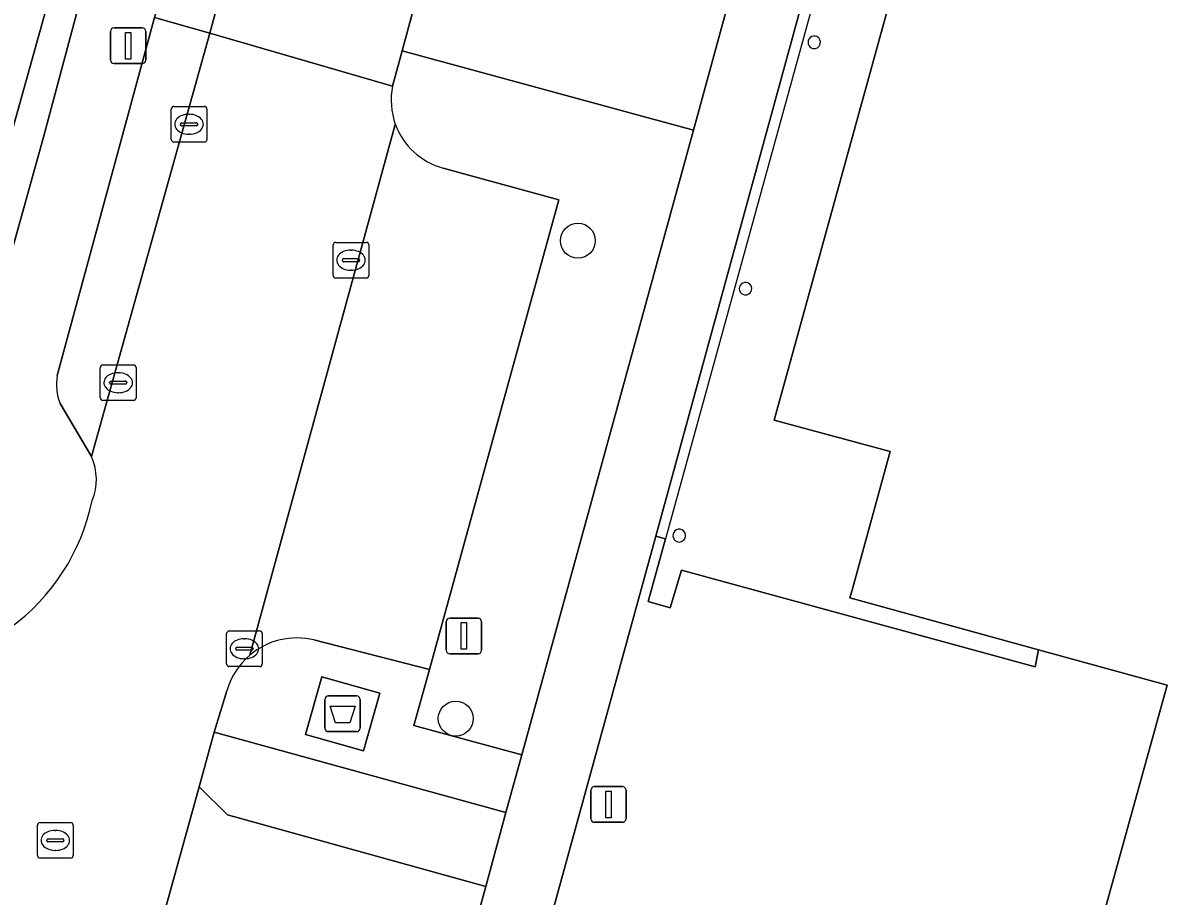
# Model space of a CAD drawing. Extents: x 159817 to 160765, y 380688 to 381638.
# Drawn here: x 160369.87 to 160401.95, y 380993.32 to 381017.81 of the extents above; entities that cross this region are included whole.
import ezdxf

# ---------------------------------------------------------------- set-up
doc = ezdxf.new("R2010")
doc.units = 0
for name, color, linetype in [('IMGEO_Afval_apart_plaats', 7, 'Continuous'), ('IMGEO_Boom', 7, 'Continuous'), ('IMGEO_Erf', 7, 'Continuous'), ('IMGEO_Groenvoorziening', 7, 'Continuous'), ('IMGEO_Kolk', 7, 'Continuous'), ('IMGEO_Lichtmast', 7, 'Continuous'), ('IMGEO_Pand', 7, 'Continuous'), ('IMGEO_Pand_overbouw', 7, 'Continuous'), ('IMGEO_Parkeervlak_open', 7, 'Continuous'), ('IMGEO_Rijbaan_lokaal_open', 7, 'Continuous'), ('IMGEO_Rioolput', 7, 'Continuous'), ('IMGEO_Voetpad_gesloten', 7, 'Continuous'), ('IMGEO_Voetpad_open', 7, 'Continuous')]:
    doc.layers.add(name, color=color, linetype=linetype)

msp = doc.modelspace()

# ---------------------------------------------------------------- linework, layer by layer
at = {"layer": 'IMGEO_Afval_apart_plaats'}
for p, q in [((160378.336, 380998.035), (160378.336, 380998.835)), ((160378.336, 380998.835), (160378.336, 380998.035)), ((160378.436, 380998.935), (160379.226, 380998.935)), ((160379.226, 380998.935), (160378.436, 380998.935)), ((160379.326, 380998.835), (160379.326, 380998.035)), ((160379.326, 380998.035), (160379.326, 380998.835)), ((160379.226, 380997.935), (160378.436, 380997.935)), ((160378.436, 380997.935), (160379.226, 380997.935))]:
    msp.add_line(p, q, dxfattribs=at)
msp.add_lwpolyline([(160378.479, 380998.649), (160379.183, 380998.649), (160379.034, 380998.179), (160378.628, 380998.179), (160378.479, 380998.649)], dxfattribs=at)
for centre, start, end in [((160378.436, 380998.835), 90, 180), ((160378.436, 380998.835), 90, 180), ((160379.226, 380998.835), 0, 90), ((160379.226, 380998.835), 360, 90), ((160378.436, 380998.035), 180, 270), ((160378.436, 380998.035), 180, 270), ((160379.226, 380998.035), 270, 0), ((160379.226, 380998.035), 270, 0)]:
    msp.add_arc(centre, 0.1, start, end, dxfattribs=at)
at = {"layer": 'IMGEO_Boom'}
for centre in [(160385.428, 381011.7), (160382.004, 380998.3)]:
    msp.add_circle(centre, 0.489, dxfattribs=at)
at = {"layer": 'IMGEO_Erf'}
for points in [[(160368.984, 381009.402), (160370.444, 381014.604), (160371.863, 381019.918), (160373.558, 381026.22), (160374.631, 381029.732), (160374.844, 381030.504), (160371.389, 381031.436), (160370.202, 381027.038), (160363.071, 381028.962), (160364.258, 381033.36), (160362.642, 381033.744), (160361.891, 381030.949), (160358.394, 381031.889), (160354.631, 381032.9), (160352.483, 381033.477), (160353.235, 381036.274), (160353.244, 381036.312), (160351.384, 381036.847), (160350.633, 381034.052), (160346.986, 381035.032)], [(160371.094, 381020.247), (160369.549, 381014.715), (160368.199, 381013.94), (160365.302, 381014.74), (160364.508, 381011.859), (160358.872, 381013.412), (160353.697, 381014.839), (160348.164, 381016.364), (160342.439, 381017.942)]]:
    msp.add_lwpolyline(points, dxfattribs=at)
at = {"layer": 'IMGEO_Groenvoorziening'}
for points in [[(160388.668, 381014.799), (160380.5, 381017.027), (160380.231, 381016.034)], [(160381.655, 381013.735), (160384.897, 381012.844), (160381.269, 380999.681), (160380.833, 380998.108), (160383.857, 380997.286), (160388.668, 381014.799)]]:
    msp.add_lwpolyline(points, dxfattribs=at)
for points in [[(160401.948, 380999.234), (160398.345, 381000.232), (160398.245, 380999.749), (160388.332, 381002.466), (160388.019, 381001.407), (160387.402, 381001.58), (160387.887, 381003.343), (160387.612, 381003.416), (160384.765, 380993.05), (160387.784, 380992.157), (160397.905, 380989.342), (160397.954, 380989.554), (160399.171, 380989.223)], [(160375.229, 380997.917), (160374.808, 380996.386), (160375.608, 380995.607), (160382.844, 380993.598), (160383.412, 380995.667)]]:
    msp.add_lwpolyline(points, close=True, dxfattribs=at)
for centre, radius, start, end in [((160382.282, 381015.645), 2.088, 169.2645, 199.0664), ((160382.174, 381015.656), 1.989, 200.372, 254.8776)]:
    msp.add_arc(centre, radius, start, end, dxfattribs=at)
at = {"layer": 'IMGEO_Kolk'}
for p, q in [((160374.101, 381015.465), (160374.953, 381015.465)), ((160374.026, 381014.539), (160374.026, 381015.391)), ((160374.514, 381015.245), (160374.539, 381015.245)), ((160375.027, 381015.391), (160375.027, 381014.539)), ((160374.285, 381014.959), (160374.285, 381014.971)), ((160374.723, 381014.922), (160374.325, 381014.922)), ((160374.328, 381015.008), (160374.726, 381015.008)), ((160374.769, 381014.971), (160374.769, 381014.959)), ((160374.537, 381014.685), (160374.512, 381014.685)), ((160374.953, 381014.465), (160374.101, 381014.465)), ((160378.641, 381011.654), (160379.493, 381011.654)), ((160378.566, 381010.728), (160378.566, 381011.58)), ((160379.054, 381011.434), (160379.079, 381011.434)), ((160379.567, 381011.58), (160379.567, 381010.728)), ((160378.825, 381011.148), (160378.825, 381011.16)), ((160379.263, 381011.111), (160378.865, 381011.111)), ((160378.868, 381011.197), (160379.266, 381011.197)), ((160379.309, 381011.16), (160379.309, 381011.148)), ((160379.493, 381010.654), (160378.641, 381010.654)), ((160379.077, 381010.874), (160379.052, 381010.874)), ((160372.039, 381007.293), (160372.039, 381008.145)), ((160372.114, 381008.219), (160372.966, 381008.219)), ((160373.04, 381008.145), (160373.04, 381007.293)), ((160372.341, 381007.762), (160372.739, 381007.762)), ((160372.527, 381007.999), (160372.552, 381007.999)), ((160372.298, 381007.713), (160372.298, 381007.725)), ((160372.736, 381007.676), (160372.338, 381007.676)), ((160372.55, 381007.439), (160372.525, 381007.439)), ((160372.782, 381007.725), (160372.782, 381007.713)), ((160372.966, 381007.219), (160372.114, 381007.219)), ((160375.653, 381000.76), (160376.505, 381000.76)), ((160375.578, 380999.834), (160375.578, 381000.686)), ((160376.066, 381000.54), (160376.091, 381000.54)), ((160376.579, 381000.686), (160376.579, 380999.834)), ((160375.837, 381000.254), (160375.837, 381000.266)), ((160376.275, 381000.217), (160375.877, 381000.217)), ((160375.88, 381000.303), (160376.278, 381000.303)), ((160376.321, 381000.266), (160376.321, 381000.254)), ((160376.505, 380999.76), (160375.653, 380999.76)), ((160376.089, 380999.98), (160376.064, 380999.98))]:
    msp.add_line(p, q, dxfattribs=at)
for points in [[(160374.101, 381015.465), (160374.953, 381015.465)], [(160374.026, 381014.539), (160374.026, 381015.391)], [(160375.027, 381015.391), (160375.027, 381014.539)], [(160374.953, 381014.465), (160374.101, 381014.465)], [(160378.641, 381011.654), (160379.493, 381011.654)], [(160378.566, 381010.728), (160378.566, 381011.58)], [(160379.567, 381011.58), (160379.567, 381010.728)], [(160379.493, 381010.654), (160378.641, 381010.654)], [(160372.039, 381007.293), (160372.039, 381008.145)], [(160372.114, 381008.219), (160372.966, 381008.219)], [(160373.04, 381008.145), (160373.04, 381007.293)], [(160372.966, 381007.219), (160372.114, 381007.219)], [(160375.653, 381000.76), (160376.505, 381000.76)], [(160375.578, 380999.834), (160375.578, 381000.686)], [(160376.579, 381000.686), (160376.579, 380999.834)], [(160376.505, 380999.76), (160375.653, 380999.76)]]:
    msp.add_lwpolyline(points, dxfattribs=at)
for centre, radius, start, end in [((160374.103, 381015.389), 0.0765, 91.552, 178.448), ((160374.103, 381015.389), 0.0765, 91.552, 178.448), ((160374.951, 381015.389), 0.0765, 1.552, 88.448), ((160374.951, 381015.389), 0.0765, 1.552, 88.448), ((160374.325, 381014.968), 0.0403, 85.8775, 175.7526), ((160374.322, 381014.958), 0.0366, 178.938, 274.7102), ((160374.726, 381014.965), 0.043, 264.8664, 352.4533), ((160374.73, 381014.97), 0.0386, 1.7309, 96.639), ((160374.103, 381014.541), 0.0765, 181.552, 268.448), ((160374.103, 381014.541), 0.0765, 181.552, 268.448), ((160374.951, 381014.541), 0.0765, 271.552, 358.448), ((160374.951, 381014.541), 0.0765, 271.552, 358.448), ((160378.643, 381011.578), 0.0765, 91.552, 178.448), ((160378.643, 381011.578), 0.0765, 91.552, 178.448), ((160379.491, 381011.578), 0.0765, 1.552, 88.448), ((160379.491, 381011.578), 0.0765, 1.552, 88.448), ((160378.865, 381011.157), 0.0403, 85.8775, 175.7526), ((160378.862, 381011.147), 0.0366, 178.938, 274.7102), ((160379.266, 381011.154), 0.043, 264.8664, 352.4533), ((160379.27, 381011.159), 0.0386, 1.7309, 96.639), ((160378.643, 381010.73), 0.0765, 181.552, 268.448), ((160378.643, 381010.73), 0.0765, 181.552, 268.448), ((160379.491, 381010.73), 0.0765, 271.552, 358.448), ((160379.491, 381010.73), 0.0765, 271.552, 358.448), ((160372.116, 381008.143), 0.0765, 91.552, 178.448), ((160372.116, 381008.143), 0.0765, 91.552, 178.448), ((160372.964, 381008.143), 0.0765, 1.552, 88.448), ((160372.964, 381008.143), 0.0765, 1.552, 88.448), ((160372.338, 381007.722), 0.0403, 85.8775, 175.7526), ((160372.743, 381007.724), 0.0386, 1.7309, 96.639), ((160372.335, 381007.712), 0.0366, 178.938, 274.7102), ((160372.739, 381007.719), 0.043, 264.8664, 352.4533), ((160372.116, 381007.295), 0.0765, 181.552, 268.448), ((160372.116, 381007.295), 0.0765, 181.552, 268.448), ((160372.964, 381007.295), 0.0765, 271.552, 358.448), ((160372.964, 381007.295), 0.0765, 271.552, 358.448), ((160375.655, 381000.684), 0.0765, 91.552, 178.448), ((160375.655, 381000.684), 0.0765, 91.552, 178.448), ((160376.503, 381000.684), 0.0765, 1.552, 88.448), ((160376.503, 381000.684), 0.0765, 1.552, 88.448), ((160375.877, 381000.263), 0.0403, 85.8775, 175.7526), ((160375.874, 381000.253), 0.0366, 178.938, 274.7102), ((160376.278, 381000.26), 0.043, 264.8664, 352.4533), ((160376.282, 381000.265), 0.0386, 1.7309, 96.639), ((160375.655, 380999.836), 0.0765, 181.552, 268.448), ((160375.655, 380999.836), 0.0765, 181.552, 268.448), ((160376.503, 380999.836), 0.0765, 271.552, 358.448), ((160376.503, 380999.836), 0.0765, 271.552, 358.448)]:
    msp.add_arc(centre, radius, start, end, dxfattribs=at)
for centre, major_axis, ratio, start_param, end_param in [((160374.513, 381014.965), (-0.387, 0.002), 0.722429, 4.712389, 7.853982), ((160374.538, 381014.965), (-0.39, 0.002), 0.717154, 1.570796, 4.712389), ((160379.053, 381011.154), (-0.387, 0.002), 0.722429, 4.712389, 7.853982), ((160379.078, 381011.154), (-0.39, 0.002), 0.717154, 1.570796, 4.712389), ((160372.526, 381007.719), (-0.387, 0.002), 0.722429, 4.712389, 7.853982), ((160372.551, 381007.719), (-0.39, 0.002), 0.717154, 1.570796, 4.712389), ((160376.065, 381000.26), (-0.387, 0.002), 0.722429, 4.712389, 7.853982), ((160376.09, 381000.26), (-0.39, 0.002), 0.717154, 1.570796, 4.712389)]:
    msp.add_ellipse(centre, major_axis=major_axis, ratio=ratio, start_param=start_param, end_param=end_param, dxfattribs=at)
at = {"layer": 'IMGEO_Lichtmast'}
for p, q in [((160372.324, 381016.766), (160372.324, 381017.566)), ((160372.324, 381017.566), (160372.324, 381016.766)), ((160372.424, 381017.666), (160373.214, 381017.666)), ((160373.214, 381017.666), (160372.424, 381017.666)), ((160373.314, 381017.566), (160373.314, 381016.766)), ((160373.314, 381016.766), (160373.314, 381017.566)), ((160373.214, 381016.666), (160372.424, 381016.666)), ((160372.424, 381016.666), (160373.214, 381016.666)), ((160381.738, 381000.219), (160381.738, 381001.019)), ((160381.738, 381001.019), (160381.738, 381000.219)), ((160381.838, 381001.119), (160382.628, 381001.119)), ((160382.628, 381001.119), (160381.838, 381001.119)), ((160382.728, 381001.019), (160382.728, 381000.219)), ((160382.728, 381000.219), (160382.728, 381001.019)), ((160382.628, 381000.119), (160381.838, 381000.119)), ((160381.838, 381000.119), (160382.628, 381000.119)), ((160385.788, 380995.493), (160385.788, 380996.293)), ((160385.788, 380996.293), (160385.788, 380995.493)), ((160385.888, 380996.393), (160386.678, 380996.393)), ((160386.678, 380996.393), (160385.888, 380996.393)), ((160386.778, 380996.293), (160386.778, 380995.493)), ((160386.778, 380995.493), (160386.778, 380996.293)), ((160386.678, 380995.393), (160385.888, 380995.393)), ((160385.888, 380995.393), (160386.678, 380995.393))]:
    msp.add_line(p, q, dxfattribs=at)
for points in [[(160372.744, 381017.541), (160372.894, 381017.541), (160372.894, 381016.791), (160372.744, 381016.791), (160372.744, 381017.541)], [(160382.158, 381000.994), (160382.308, 381000.994), (160382.308, 381000.244), (160382.158, 381000.244), (160382.158, 381000.994)], [(160386.208, 380996.268), (160386.358, 380996.268), (160386.358, 380995.518), (160386.208, 380995.518), (160386.208, 380996.268)]]:
    msp.add_lwpolyline(points, dxfattribs=at)
for centre, start, end in [((160372.424, 381017.566), 90, 180), ((160372.424, 381017.566), 90, 180), ((160373.214, 381017.566), 0, 90), ((160373.214, 381017.566), 360, 90), ((160372.424, 381016.766), 180, 270), ((160372.424, 381016.766), 180, 270), ((160373.214, 381016.766), 270, 0), ((160373.214, 381016.766), 270, 0), ((160381.838, 381001.019), 90, 180), ((160381.838, 381001.019), 90, 180), ((160382.628, 381001.019), 0, 90), ((160382.628, 381001.019), 360, 90), ((160381.838, 381000.219), 180, 270), ((160381.838, 381000.219), 180, 270), ((160382.628, 381000.219), 270, 0), ((160382.628, 381000.219), 270, 0), ((160385.888, 380996.293), 90, 180), ((160385.888, 380996.293), 90, 180), ((160386.678, 380996.293), 0, 90), ((160386.678, 380996.293), 360, 90), ((160385.888, 380995.493), 180, 270), ((160385.888, 380995.493), 180, 270), ((160386.678, 380995.493), 270, 0), ((160386.678, 380995.493), 270, 0)]:
    msp.add_arc(centre, 0.1, start, end, dxfattribs=at)
at = {"layer": 'IMGEO_Pand'}
msp.add_lwpolyline([(160358.872, 381013.412), (160364.508, 381011.859), (160365.302, 381014.74), (160368.199, 381013.94), (160369.549, 381014.715), (160371.094, 381020.247), (160366.803, 381021.433), (160366.179, 381019.17), (160360.863, 381020.636)], close=True, dxfattribs=at)
msp.add_lwpolyline([(160394.24, 381018.66), (160390.935, 381006.673), (160394.183, 381005.789), (160393.132, 381001.937), (160393.055, 381001.684), (160398.345, 381000.232), (160401.948, 380999.234), (160399.171, 380989.223), (160397.954, 380989.554), (160397.905, 380989.342), (160396.537, 380984.352), (160396.473, 380984.162), (160397.69, 380983.814), (160396.363, 380978.996), (160387.488, 380981.439), (160385.446, 380973.998), (160385.065, 380972.623), (160380.996, 380973.708), (160379.829, 380974.047), (160378.142, 380967.872)], dxfattribs=at)
for centre, radius, start, end in [((160392.055, 381017.264), 0.175, 65.3636, 257.7665), ((160392.055, 381017.264), 0.175, 257.8212, 65.3089), ((160390.127, 381010.356), 0.175, 68.0005, 260.9689), ((160390.127, 381010.356), 0.175, 260.9848, 67.9846), ((160388.276, 381003.43), 0.182, 50.002, 250.8648), ((160388.268, 381003.435), 0.184, 253.7106, 47.1563)]:
    msp.add_arc(centre, radius, start, end, dxfattribs=at)
at = {"layer": 'IMGEO_Pand_overbouw'}
msp.add_lwpolyline([(160398.245, 380999.749), (160398.345, 381000.232), (160393.055, 381001.684), (160393.132, 381001.937), (160394.183, 381005.789), (160390.935, 381006.673), (160394.24, 381018.66), (160392.884, 381019.037), (160392.897, 381019.133), (160392.277, 381019.298), (160387.887, 381003.343), (160387.402, 381001.58), (160388.019, 381001.407), (160388.332, 381002.466)], close=True, dxfattribs=at)
at = {"layer": 'IMGEO_Parkeervlak_open'}
msp.add_lwpolyline([(160376.658, 381023.247), (160375.161, 381023.66), (160373.562, 381017.959), (160375.106, 381017.52)], close=True, dxfattribs=at)
for points in [[(160375.106, 381017.52), (160373.562, 381017.959), (160370.831, 381007.918)], [(160370.915, 381007.133), (160371.792, 381005.648), (160375.106, 381017.52)], [(160380.309, 381014.963), (160376.232, 381000.082)], [(160378.028, 381000.507), (160381.269, 380999.681), (160384.897, 381012.844), (160381.655, 381013.735)]]:
    msp.add_lwpolyline(points, dxfattribs=at)
for centre, radius, start, end in [((160382.174, 381015.656), 1.989, 200.372, 254.8776), ((160372.195, 381007.667), 1.387, 169.5698, 202.6457), ((160377.551, 380998.514), 2.049, 76.5528, 130.074)]:
    msp.add_arc(centre, radius, start, end, dxfattribs=at)
at = {"layer": 'IMGEO_Rijbaan_lokaal_open'}
for points in [[(160376.658, 381023.247), (160375.106, 381017.52), (160380.231, 381016.034), (160380.5, 381017.027), (160381.552, 381020.898), (160381.801, 381021.856)], [(160382.844, 380993.598), (160375.608, 380995.607), (160374.808, 380996.386), (160373.35, 380991.13), (160374.457, 380991.414), (160381.688, 380989.395)]]:
    msp.add_lwpolyline(points, close=True, dxfattribs=at)
for points in [[(160380.231, 381016.034), (160375.106, 381017.52), (160371.792, 381005.648)], [(160376.232, 381000.082), (160380.309, 381014.963)], [(160374.808, 380996.386), (160375.229, 380997.917), (160375.583, 380999.08)], [(160372.854, 380989.33), (160373.35, 380991.13), (160374.808, 380996.386)]]:
    msp.add_lwpolyline(points, dxfattribs=at)
for centre, radius, start, end in [((160382.282, 381015.645), 2.088, 169.2645, 199.0664), ((160370.374, 381005.012), 1.554, 337.3209, 24.1636), ((160366.083, 381005.582), 5.843, 305.8481, 348.4561), ((160377.558, 380998.512), 2.054, 130.1785, 163.9589)]:
    msp.add_arc(centre, radius, start, end, dxfattribs=at)
at = {"layer": 'IMGEO_Rioolput'}
for p, q in [((160370.277, 380994.461), (160370.277, 380995.313)), ((160370.352, 380995.387), (160371.204, 380995.387)), ((160371.278, 380995.313), (160371.278, 380994.461)), ((160370.579, 380994.93), (160370.977, 380994.93)), ((160370.765, 380995.167), (160370.79, 380995.167)), ((160370.536, 380994.881), (160370.536, 380994.893)), ((160370.974, 380994.844), (160370.576, 380994.844)), ((160370.788, 380994.607), (160370.763, 380994.607)), ((160371.02, 380994.893), (160371.02, 380994.881)), ((160371.204, 380994.387), (160370.352, 380994.387))]:
    msp.add_line(p, q, dxfattribs=at)
for points in [[(160370.277, 380994.461), (160370.277, 380995.313)], [(160370.352, 380995.387), (160371.204, 380995.387)], [(160371.278, 380995.313), (160371.278, 380994.461)], [(160371.204, 380994.387), (160370.352, 380994.387)]]:
    msp.add_lwpolyline(points, dxfattribs=at)
for centre, radius, start, end in [((160370.354, 380995.311), 0.0765, 91.552, 178.448), ((160370.354, 380995.311), 0.0765, 91.552, 178.448), ((160371.202, 380995.311), 0.0765, 1.552, 88.448), ((160371.202, 380995.311), 0.0765, 1.552, 88.448), ((160370.576, 380994.89), 0.0403, 85.8775, 175.7526), ((160370.981, 380994.892), 0.0386, 1.7309, 96.639), ((160370.573, 380994.88), 0.0366, 178.938, 274.7102), ((160370.977, 380994.887), 0.043, 264.8664, 352.4533), ((160370.354, 380994.463), 0.0765, 181.552, 268.448), ((160370.354, 380994.463), 0.0765, 181.552, 268.448), ((160371.202, 380994.463), 0.0765, 271.552, 358.448), ((160371.202, 380994.463), 0.0765, 271.552, 358.448)]:
    msp.add_arc(centre, radius, start, end, dxfattribs=at)
for centre, major_axis, ratio, start_param, end_param in [((160370.764, 380994.887), (-0.387, 0.002), 0.722429, 4.712389, 7.853982), ((160370.789, 380994.887), (-0.39, 0.002), 0.717154, 1.570796, 4.712389)]:
    msp.add_ellipse(centre, major_axis=major_axis, ratio=ratio, start_param=start_param, end_param=end_param, dxfattribs=at)
at = {"layer": 'IMGEO_Voetpad_gesloten'}
for points in [[(160379.663, 380974.494), (160380.195, 380976.44), (160383.349, 380987.897), (160384.765, 380993.05), (160387.612, 381003.416), (160392.163, 381020.034), (160390.244, 381020.561), (160389.725, 381018.672), (160388.668, 381014.799), (160383.857, 380997.286), (160383.412, 380995.667), (160382.844, 380993.598), (160381.688, 380989.395), (160375.429, 380966.613), (160374.365, 380962.762), (160366.933, 380935.758), (160366.792, 380935.248), (160363.87, 380924.531), (160366.01, 380924.865), (160368.91, 380935.289), (160369.04, 380935.791), (160370.739, 380941.975), (160373.321, 380951.367), (160377.883, 380967.953)], [(160379.872, 380999.017), (160378.245, 380999.473), (160377.791, 380997.852), (160379.418, 380997.396)]]:
    msp.add_lwpolyline(points, close=True, dxfattribs=at)
at = {"layer": 'IMGEO_Voetpad_open'}
for points in [[(160370.831, 381007.918), (160373.562, 381017.959), (160375.161, 381023.66), (160375.808, 381025.963), (160375.364, 381026.093), (160376.372, 381029.708), (160376.805, 381029.591), (160387.96, 381070.128), (160389.537, 381075.853), (160387.492, 381076.468), (160375.259, 381032.013), (160374.844, 381030.504), (160374.631, 381029.732), (160373.558, 381026.22), (160371.863, 381019.918), (160370.444, 381014.604), (160368.984, 381009.402), (160366.345, 380999.727)], [(160371.792, 381005.648), (160370.915, 381007.133)], [(160381.269, 380999.681), (160378.028, 381000.507)], [(160375.583, 380999.08), (160375.229, 380997.917), (160383.412, 380995.667), (160383.857, 380997.286), (160380.833, 380998.108), (160381.269, 380999.681)]]:
    msp.add_lwpolyline(points, dxfattribs=at)
for points in [[(160394.183, 381005.789), (160390.935, 381006.673), (160394.24, 381018.66), (160394.436, 381019.409), (160392.435, 381019.973), (160394.126, 381026.122), (160395.294, 381025.79), (160399.352, 381024.689), (160399.744, 381026.044), (160399.273, 381026.174), (160399.535, 381027.149), (160394.501, 381028.526), (160393.96, 381026.578), (160392.163, 381020.034), (160387.612, 381003.416), (160387.887, 381003.343), (160387.402, 381001.58), (160388.019, 381001.407), (160388.332, 381002.466), (160398.245, 380999.749), (160398.345, 381000.232), (160393.055, 381001.684), (160393.132, 381001.937)], [(160388.668, 381014.799), (160389.725, 381018.672), (160381.552, 381020.898), (160380.5, 381017.027)], [(160379.418, 380997.396), (160377.791, 380997.852), (160378.245, 380999.473), (160379.872, 380999.017)]]:
    msp.add_lwpolyline(points, close=True, dxfattribs=at)
for centre, radius, start, end in [((160392.055, 381017.264), 0.175, 65.3636, 257.7665), ((160392.055, 381017.264), 0.175, 257.8212, 65.3089), ((160390.127, 381010.356), 0.175, 68.0005, 260.9689), ((160390.127, 381010.356), 0.175, 260.9848, 67.9846), ((160372.195, 381007.667), 1.387, 169.5698, 202.6457), ((160370.374, 381005.012), 1.554, 337.3209, 24.1636), ((160366.083, 381005.582), 5.843, 305.8481, 348.4561), ((160388.276, 381003.43), 0.182, 50.002, 250.8648), ((160388.268, 381003.435), 0.184, 253.7106, 47.1563), ((160377.551, 380998.514), 2.049, 76.5528, 130.074), ((160377.558, 380998.512), 2.054, 130.1785, 163.9589)]:
    msp.add_arc(centre, radius, start, end, dxfattribs=at)

doc.saveas('drawing.dxf')
